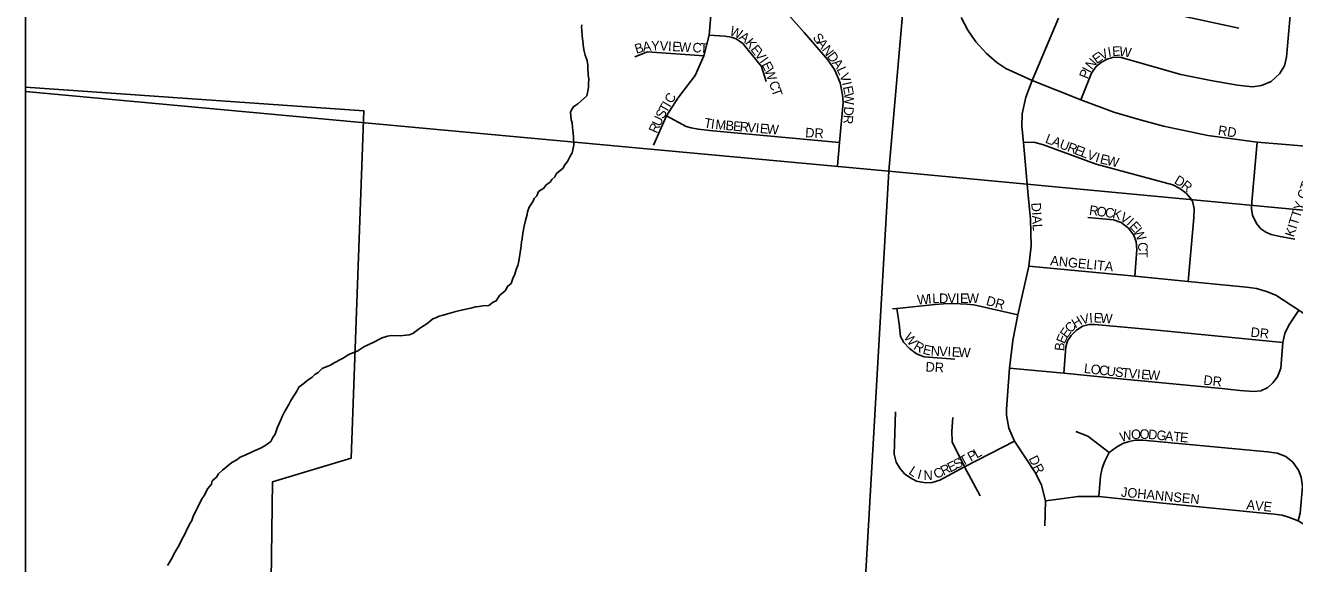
# Model space of a CAD drawing. Extents: x 0 to 680, y 0 to 440.
# Drawn here: x 47.02 to 66.7, y 240.57 to 248.92 of the extents above; entities that cross this region are included whole.
import ezdxf

# ---------------------------------------------------------------- set-up
doc = ezdxf.new("R2010")
doc.units = 0
for name, color, linetype in [('GM_X_Adjacent_County', 7, 'Continuous'), ('GM_X_City_Street', 7, 'Continuous'), ('GM_X_City_Street_Text', 7, 'Continuous'), ('GM_X_Corporation', 7, 'Continuous'), ('GM_X_County', 7, 'Continuous'), ('GM_X_Minor_River', 7, 'Continuous'), ('GM_X_Section', 7, 'Continuous'), ('SH_Data', 7, 'Continuous'), ('SH_Text', 7, 'Continuous')]:
    doc.layers.add(name, color=color, linetype=linetype)

msp = doc.modelspace()

# ---------------------------------------------------------------- linework, layer by layer
at = {"layer": 'GM_X_Adjacent_County'}
msp.add_lwpolyline([(102.624, 274.346), (94.764, 275.075), (92.667, 275.254), (87.389, 275.738), (80.338, 276.31), (79.867, 276.361), (74.792, 276.91), (70.999, 277.32), (63.104, 278.067), (55.844, 278.74), (53.473, 278.963), (53.205, 281.417), (52.043, 282.914), (50.382, 285.963), (48.899, 287.478), (48.191, 288.97), (47.673, 290.467), (47.708, 293.469), (47.136, 296.47), (47.02, 297.605), (47.02, 177.346)], dxfattribs=at)
at = {"layer": 'GM_X_City_Street'}
for points in [[(56.756, 247.056), (56.962, 247.512), (57.135, 247.788), (57.403, 248.136), (57.541, 248.445), (57.621, 248.762), (57.761, 250.432), (57.853, 251.322), (57.999, 252.919), (58.168, 254.739)], [(59.611, 246.736), (59.644, 247.102), (59.698, 247.718), (59.691, 247.837), (59.652, 248.025), (59.572, 248.223), (59.463, 248.38), (59.094, 248.807), (58.803, 249.132), (58.658, 249.313), (58.613, 249.396), (58.58, 249.505), (58.569, 249.607), (58.629, 250.352)], [(64.271, 250.067), (64.177, 249.667), (64.178, 249.524), (64.21, 249.384), (64.295, 249.273), (64.39, 249.197), (64.488, 249.159), (65.835, 248.871)], [(63.382, 247.761), (63.55, 248.176), (63.618, 248.271), (63.706, 248.343), (63.791, 248.391), (63.89, 248.421), (64.008, 248.419), (64.934, 248.155), (65.4, 248.06), (65.814, 247.99), (66.046, 247.963), (66.187, 247.982), (66.333, 248.045), (66.462, 248.165), (66.542, 248.288), (66.571, 248.423), (66.679, 249.657)], [(61.527, 249.038), (61.63, 248.842), (61.756, 248.658), (61.919, 248.478), (62.082, 248.342), (62.223, 248.245), (62.63, 248.062), (63.382, 247.761), (63.898, 247.569), (64.267, 247.459), (64.666, 247.351), (65.351, 247.21), (66.116, 247.107), (67.243, 247.011)], [(62.827, 241.159), (62.837, 241.546), (62.776, 241.787), (62.685, 241.969), (62.355, 242.468), (62.269, 242.669), (62.23, 242.874), (62.232, 242.967), (62.278, 243.599), (62.328, 244.03), (62.409, 244.426), (62.576, 245.182), (62.615, 245.497), (62.606, 245.909), (62.564, 246.336), (62.493, 247.099), (62.471, 247.355), (62.473, 247.544), (62.532, 247.8), (62.63, 248.062), (63.039, 249.025)], [(57.621, 248.762), (57.865, 248.746), (57.962, 248.733), (58.042, 248.705), (58.142, 248.635), (58.434, 248.28), (58.503, 248.045)], [(56.467, 248.426), (56.665, 248.505), (57.541, 248.445)], [(56.962, 247.512), (57.267, 247.35), (57.341, 247.325), (57.449, 247.305), (57.677, 247.282), (59.644, 247.102)], [(62.493, 247.099), (62.653, 247.104), (62.807, 247.066), (63.622, 246.763), (64.808, 246.442), (64.919, 246.389), (65.019, 246.312), (65.081, 246.244), (65.116, 246.189), (65.142, 246.078), (65.138, 245.932), (65.049, 244.944)], [(66.701, 245.6), (66.446, 245.648), (66.333, 245.675), (66.25, 245.707), (66.173, 245.762), (66.106, 245.846), (66.046, 245.972), (66.031, 246.072), (66.037, 246.179), (66.116, 247.107)], [(63.491, 245.936), (63.888, 245.899), (64.008, 245.861), (64.121, 245.774), (64.206, 245.661), (64.241, 245.561), (64.251, 245.442), (64.219, 245.025)], [(62.576, 245.182), (64.219, 245.025), (65.049, 244.944), (65.952, 244.858), (66.106, 244.834), (66.26, 244.791), (66.408, 244.731), (66.766, 244.502), (66.935, 244.384), (67.04, 244.334), (67.137, 244.299), (67.226, 244.275), (67.352, 244.261), (68.064, 244.218)], [(60.462, 244.522), (60.532, 244.524), (61.126, 244.589), (61.256, 244.601), (61.41, 244.603), (61.614, 244.593), (61.727, 244.583), (62.409, 244.426)], [(60.532, 244.524), (60.566, 244.287), (60.588, 244.092), (60.638, 243.997), (60.725, 243.906), (60.836, 243.821), (60.957, 243.779), (61.428, 243.742)], [(62.278, 243.599), (63.121, 243.525), (64.103, 243.426), (65.572, 243.285), (65.847, 243.253), (66.064, 243.24), (66.174, 243.252), (66.282, 243.302), (66.362, 243.372), (66.431, 243.466), (66.484, 243.6), (66.516, 244), (66.548, 244.141), (66.611, 244.269), (66.766, 244.502)], [(63.121, 243.525), (63.15, 243.931), (63.176, 244.027), (63.232, 244.107), (63.313, 244.187), (63.412, 244.252), (63.513, 244.277), (63.601, 244.277), (64.567, 244.189), (66.516, 244)], [(60.511, 242.922), (60.49, 242.267), (60.519, 242.146), (60.579, 242.05), (60.652, 241.964), (60.733, 241.906), (60.835, 241.851), (60.978, 241.825), (61.077, 241.83), (61.197, 241.864), (61.581, 242.071), (62.355, 242.468)], [(61.581, 242.071), (61.391, 242.46), (61.383, 242.623), (61.401, 242.836)], [(63.306, 242.617), (63.492, 242.549), (63.824, 242.293)], [(63.665, 241.611), (63.691, 241.925), (63.714, 242.051), (63.755, 242.161), (63.824, 242.293), (63.937, 242.377), (64.035, 242.433), (64.132, 242.465), (64.227, 242.485), (64.345, 242.484), (66.276, 242.306), (66.426, 242.284), (66.56, 242.23), (66.67, 242.143), (66.761, 242.018), (66.8, 241.913), (66.82, 241.769), (66.785, 241.351), (66.751, 241.236)], [(61.822, 241.622), (61.581, 242.071)], [(62.837, 241.546), (63.117, 241.582), (63.339, 241.611), (63.665, 241.611), (64.657, 241.507), (66.159, 241.358), (66.387, 241.337), (66.506, 241.321), (66.621, 241.287), (66.751, 241.236), (66.871, 241.163), (67.027, 241.048), (67.223, 240.898), (67.351, 240.838), (67.492, 240.804), (67.657, 240.785), (67.866, 240.778)]]:
    msp.add_lwpolyline(points, dxfattribs=at)
at = {"layer": 'GM_X_Corporation'}
msp.add_lwpolyline([(47.02, 247.955), (47.02, 219.866), (47.786, 231.273), (51.336, 231.273), (51.135, 232.031), (51.03, 232.836), (51.008, 233.645), (51.046, 234.137), (51.071, 234.904), (50.929, 235.631), (50.936, 236.053), (51.006, 236.712), (51.047, 238.061), (50.801, 238.023), (50.854, 241.84), (52.073, 242.206), (52.268, 247.589)], close=True, dxfattribs=at)
at = {"layer": 'GM_X_County'}
msp.add_lwpolyline([(102.624, 274.346), (94.764, 275.075), (92.667, 275.254), (87.389, 275.738), (80.338, 276.31), (79.867, 276.361), (74.792, 276.91), (70.999, 277.32), (63.104, 278.067), (55.844, 278.74), (53.473, 278.963), (53.205, 281.417), (52.043, 282.914), (50.382, 285.963), (48.899, 287.478), (48.191, 288.97), (47.673, 290.467), (47.708, 293.469), (47.136, 296.47), (47.02, 297.605), (47.02, 177.346)], dxfattribs=at)
at = {"layer": 'GM_X_Minor_River'}
for points in [[(55.38, 246.747), (55.423, 246.806), (55.46, 246.877), (55.497, 246.941), (55.523, 247.06), (55.52, 247.191), (55.51, 247.292), (55.505, 247.334), (55.495, 247.405), (55.484, 247.453), (55.479, 247.507), (55.474, 247.566), (55.487, 247.608), (55.518, 247.655), (55.584, 247.701), (55.675, 247.777), (55.723, 247.823), (55.736, 247.871), (55.75, 247.954), (55.751, 248.019), (55.758, 248.084), (55.748, 248.15), (55.738, 248.257), (55.739, 248.299), (55.728, 248.37), (55.7, 248.454), (55.684, 248.514), (55.673, 248.574), (55.663, 248.669), (55.653, 248.747), (55.649, 248.842), (55.644, 248.884), (55.645, 248.925)], [(49.787, 241.617), (49.849, 241.735), (49.904, 241.805), (49.916, 241.853), (49.983, 241.911), (50.014, 241.964), (50.074, 242.022), (50.219, 242.138), (50.297, 242.178), (50.352, 242.219), (50.429, 242.253), (50.544, 242.31), (50.585, 242.327), (50.663, 242.361), (50.735, 242.396), (50.826, 242.465), (50.857, 242.524), (50.894, 242.577), (50.906, 242.624), (50.931, 242.689), (50.962, 242.754), (50.981, 242.801), (51.006, 242.86), (51.031, 242.913), (51.105, 243.037), (51.136, 243.102), (51.191, 243.19), (51.228, 243.243), (51.259, 243.307), (51.343, 243.371), (51.386, 243.406), (51.464, 243.464), (51.507, 243.505), (51.561, 243.533), (51.621, 243.598), (51.681, 243.62), (51.753, 243.649), (51.807, 243.683), (51.939, 243.752), (52.036, 243.815), (52.173, 243.872), (52.27, 243.93), (52.336, 243.964), (52.432, 244.01), (52.498, 244.044), (52.552, 244.073), (52.635, 244.095), (52.695, 244.106), (52.837, 244.103), (52.879, 244.108), (52.968, 244.118), (53.028, 244.141), (53.131, 244.216), (53.179, 244.245), (53.245, 244.291), (53.336, 244.367), (53.384, 244.384), (53.438, 244.406), (53.497, 244.423), (53.551, 244.44), (53.694, 244.479), (53.802, 244.506), (53.927, 244.533), (53.999, 244.55), (54.052, 244.555), (54.112, 244.565), (54.207, 244.575), (54.273, 244.622), (54.321, 244.645), (54.371, 244.727), (54.461, 244.802), (54.498, 244.873), (54.553, 244.914), (54.578, 244.99), (54.609, 245.061), (54.628, 245.132), (54.653, 245.191), (54.673, 245.262), (54.701, 245.464), (54.707, 245.505), (54.714, 245.559), (54.721, 245.606), (54.735, 245.695), (54.755, 245.802), (54.775, 245.891), (54.8, 245.985), (54.807, 246.027), (54.832, 246.098), (54.894, 246.192), (54.906, 246.233), (54.949, 246.274), (54.974, 246.339), (55.058, 246.391), (55.095, 246.444), (55.155, 246.484), (55.18, 246.525), (55.228, 246.566), (55.253, 246.619), (55.313, 246.665), (55.356, 246.7), (55.38, 246.747)], [(49.224, 240.54), (49.249, 240.581), (49.28, 240.634), (49.341, 240.752), (49.403, 240.858), (49.446, 240.946), (49.496, 241.04), (49.521, 241.099), (49.576, 241.199), (49.601, 241.24), (49.626, 241.317), (49.731, 241.517), (49.756, 241.576), (49.787, 241.617)]]:
    msp.add_lwpolyline(points, dxfattribs=at)
at = {"layer": 'GM_X_Section'}
for points in [[(47.02, 262.99), (47.02, 247.892), (60.408, 246.656), (61.775, 262.316), (47.3, 263.666)], [(61.775, 262.316), (77.523, 260.9), (76.108, 245.175), (60.408, 246.656)], [(47.02, 247.892), (47.02, 231.599), (59.484, 230.548), (60.408, 246.656)], [(60.408, 246.656), (76.108, 245.175), (75.056, 229.533), (59.484, 230.548)]]:
    msp.add_lwpolyline(points, close=True, dxfattribs=at)
at = {"layer": 'SH_Data'}
msp.add_line((47.02, 415.359), (47.02, 177.359), dxfattribs=at)
at = {"layer": 'SH_Text'}
for points in [[(47.02, 415.359), (285.02, 415.359), (285.02, 177.359), (47.02, 177.359)], [(285.019, 415.359), (47.02, 415.359), (47.02, 177.359), (285.019, 177.359)]]:
    msp.add_lwpolyline(points, close=True, dxfattribs=at)

# ---------------------------------------------------------------- texts
at = {"layer": 'GM_X_City_Street_Text'}
for s, height, rotation, p in [('W', 0.148, 337.7771, (57.926, 248.772)), ('A', 0.148, 323.1257, (58.074, 248.713)), ('S', 0.148, 307.5803, (59.219, 248.724)), ('B', 0.148, 17.0158, (56.493, 248.473)), ('A', 0.148, 8.9545, (56.6, 248.506)), ('Y', 0.148, 0.8931, (56.723, 248.526)), ('V', 0.148, 356.8625, (56.851, 248.528)), ('I', 0.148, 356.8625, (56.981, 248.521)), ('E', 0.148, 356.8625, (57.046, 248.517)), ('W', 0.148, 356.8625, (57.15, 248.511)), ('C', 0.148, 356.8625, (57.359, 248.5)), ('T', 0.148, 356.8625, (57.476, 248.494)), ('K', 0.148, 309.6293, (58.172, 248.641)), ('E', 0.148, 307.9301, (58.254, 248.541)), ('V', 0.148, 307.9379, (58.318, 248.459)), ('A', 0.148, 307.5861, (59.283, 248.641)), ('N', 0.148, 307.5913, (59.362, 248.537)), ('V', 0.148, 27.2689, (63.71, 248.37)), ('I', 0.148, 10.1523, (63.814, 248.426)), ('E', 0.148, 4.4846, (63.875, 248.437)), ('W', 0.148, 351.0519, (63.97, 248.445)), ('I', 0.148, 305.4361, (58.398, 248.358)), ('E', 0.148, 295.8932, (58.432, 248.31)), ('D', 0.148, 307.5779, (59.442, 248.434)), ('A', 0.148, 306.9836, (59.521, 248.331)), ('N', 0.148, 49.6571, (63.552, 248.219)), ('E', 0.148, 35.8807, (63.63, 248.312)), ('W', 0.148, 289.5091, (58.476, 248.22)), ('L', 0.148, 294.8782, (59.595, 248.234)), ('V', 0.148, 289.5686, (59.638, 248.143)), ('P', 0.148, 68.2189, (63.489, 248.075)), ('I', 0.148, 61.5186, (63.526, 248.168)), ('C', 0.148, 289.2259, (58.546, 248.024)), ('T', 0.148, 289.244, (58.584, 247.913)), ('I', 0.148, 283.188, (59.68, 248.024)), ('E', 0.148, 280.9134, (59.695, 247.962)), ('C', 0.148, 59.4415, (57.045, 247.692)), ('W', 0.148, 271.917, (59.714, 247.866)), ('S', 0.148, 63.1539, (56.914, 247.454)), ('T', 0.148, 60.0484, (56.96, 247.545)), ('I', 0.148, 59.4037, (57.012, 247.635)), ('D', 0.148, 266.2601, (59.717, 247.661)), ('R', 0.148, 65.4555, (56.811, 247.23)), ('U', 0.148, 65.4866, (56.86, 247.337)), ('T', 0.148, 350.1155, (57.533, 247.337)), ('I', 0.148, 352.3061, (57.642, 247.318)), ('M', 0.148, 354.6012, (57.713, 247.309)), ('B', 0.148, 354.9509, (57.87, 247.294)), ('E', 0.148, 354.9391, (57.987, 247.284)), ('R', 0.148, 354.9177, (58.091, 247.275)), ('V', 0.148, 354.9501, (58.208, 247.264)), ('I', 0.148, 354.9243, (58.338, 247.253)), ('E', 0.148, 354.952, (58.403, 247.247)), ('W', 0.148, 354.9334, (58.507, 247.238)), ('R', 0.148, 266.0632, (59.709, 247.531)), ('RD', 0.1482, 351.0327, (65.503, 247.22)), ('DR', 0.1482, 356.989, (59.108, 247.181)), ('L', 0.148, 338.8683, (62.821, 247.101)), ('A', 0.148, 338.88, (62.919, 247.063)), ('U', 0.148, 338.9012, (63.04, 247.016)), ('R', 0.148, 338.8614, (63.162, 246.969)), ('E', 0.148, 338.8823, (63.272, 246.927)), ('L', 0.148, 338.899, (63.369, 246.889)), ('V', 0.148, 339.1647, (63.467, 246.852)), ('I', 0.148, 343.0309, (63.599, 246.802)), ('E', 0.148, 346.374, (63.671, 246.78)), ('W', 0.148, 347.0034, (63.774, 246.755)), ('D', 0.148, 329.3549, (64.82, 246.474)), ('R', 0.148, 321.8523, (64.927, 246.41)), ('KITTY CT', 0.1482, 72.1483, (66.685, 245.623)), ('DIAL', 0.1482, 273.4626, (62.615, 246.163)), ('R', 0.148, 352.0588, (63.506, 245.981)), ('O', 0.148, 352.0889, (63.622, 245.965)), ('C', 0.148, 352.0588, (63.751, 245.947)), ('K', 0.148, 344.718, (63.863, 245.931)), ('V', 0.148, 327.6378, (63.978, 245.902)), ('I', 0.148, 317.5352, (64.083, 245.836)), ('E', 0.148, 311.9263, (64.128, 245.795)), ('W', 0.148, 296.0387, (64.192, 245.726)), ('C', 0.148, 271.7975, (64.27, 245.552)), ('T', 0.148, 270, (64.274, 245.435)), ('ANGELITA', 0.1482, 354.2894, (62.905, 245.198)), ('W', 0.148, 5.3543, (60.852, 244.585)), ('I', 0.148, 5.1193, (61.02, 244.601)), ('L', 0.148, 2.4599, (61.084, 244.607)), ('D', 0.148, 0.1312, (61.186, 244.611)), ('V', 0.148, 0, (61.317, 244.611)), ('I', 0.148, 0, (61.447, 244.611)), ('E', 0.148, 0, (61.512, 244.611)), ('W', 0.148, 0, (61.617, 244.611)), ('DR', 0.1482, 344.4853, (61.905, 244.584)), ('H', 0.148, 31.2824, (63.298, 244.216)), ('V', 0.148, 12.1329, (63.397, 244.279)), ('I', 0.148, 4.5495, (63.519, 244.306)), ('E', 0.148, 357.3491, (63.58, 244.311)), ('W', 0.148, 356.2821, (63.683, 244.306)), ('E', 0.148, 54.8244, (63.169, 244.056)), ('C', 0.148, 46.8033, (63.226, 244.137)), ('DR', 0.1482, 353.9934, (66.01, 244.09)), ('W', 0.148, 307.7275, (60.63, 244.077)), ('R', 0.148, 329.5299, (60.779, 243.903)), ('E', 0.148, 66.9808, (63.132, 243.968)), ('E', 0.148, 346.7949, (60.924, 243.826)), ('N', 0.148, 356.9762, (61.054, 243.798)), ('V', 0.148, 357.0557, (61.184, 243.791)), ('I', 0.148, 357.0263, (61.314, 243.784)), ('E', 0.148, 357.0503, (61.38, 243.781)), ('W', 0.148, 357.0226, (61.484, 243.776)), ('B', 0.148, 83.7215, (63.122, 243.862)), ('DR', 0.1482, 356.989, (60.973, 243.551)), ('L', 0.148, 353.4275, (63.427, 243.529)), ('O', 0.148, 353.4241, (63.531, 243.517)), ('C', 0.148, 353.4292, (63.661, 243.502)), ('U', 0.148, 353.4241, (63.777, 243.488)), ('S', 0.148, 353.4219, (63.907, 243.473)), ('T', 0.148, 353.957, (64.012, 243.461)), ('V', 0.148, 355.3082, (64.12, 243.45)), ('I', 0.148, 355.6067, (64.25, 243.439)), ('E', 0.148, 355.5971, (64.315, 243.434)), ('W', 0.148, 355.591, (64.42, 243.426)), ('DR', 0.1482, 353.982, (65.279, 243.346)), ('W', 0.148, 14.4073, (64.01, 242.456)), ('O', 0.148, 4.1339, (64.168, 242.497)), ('O', 0.148, 359.1038, (64.294, 242.506)), ('D', 0.148, 354.9659, (64.422, 242.505)), ('G', 0.148, 354.7917, (64.552, 242.493)), ('A', 0.148, 354.8005, (64.682, 242.481)), ('T', 0.148, 354.8031, (64.812, 242.47)), ('E', 0.148, 354.8068, (64.916, 242.46)), ('T', 0.148, 27.9918, (61.549, 242.08)), ('P', 0.148, 28.7149, (61.677, 242.149)), ('L', 0.148, 28.7314, (61.769, 242.199)), ('DR', 0.1482, 296.3597, (62.57, 242.201)), ('L', 0.148, 326.1584, (60.703, 241.97)), ('C', 0.148, 23.2753, (61.138, 241.882)), ('R', 0.148, 26.3588, (61.253, 241.932)), ('E', 0.148, 26.6179, (61.359, 241.984)), ('S', 0.148, 26.7853, (61.453, 242.031)), ('I', 0.148, 345.192, (60.839, 241.89)), ('N', 0.148, 0.5337, (60.945, 241.867)), ('JOHANNSEN', 0.1482, 354.4283, (64.001, 241.611)), ('AVE', 0.1482, 354.092, (65.946, 241.415))]:
    msp.add_text(s, height=height, rotation=rotation, dxfattribs=at).set_placement(p)

doc.saveas('drawing.dxf')
